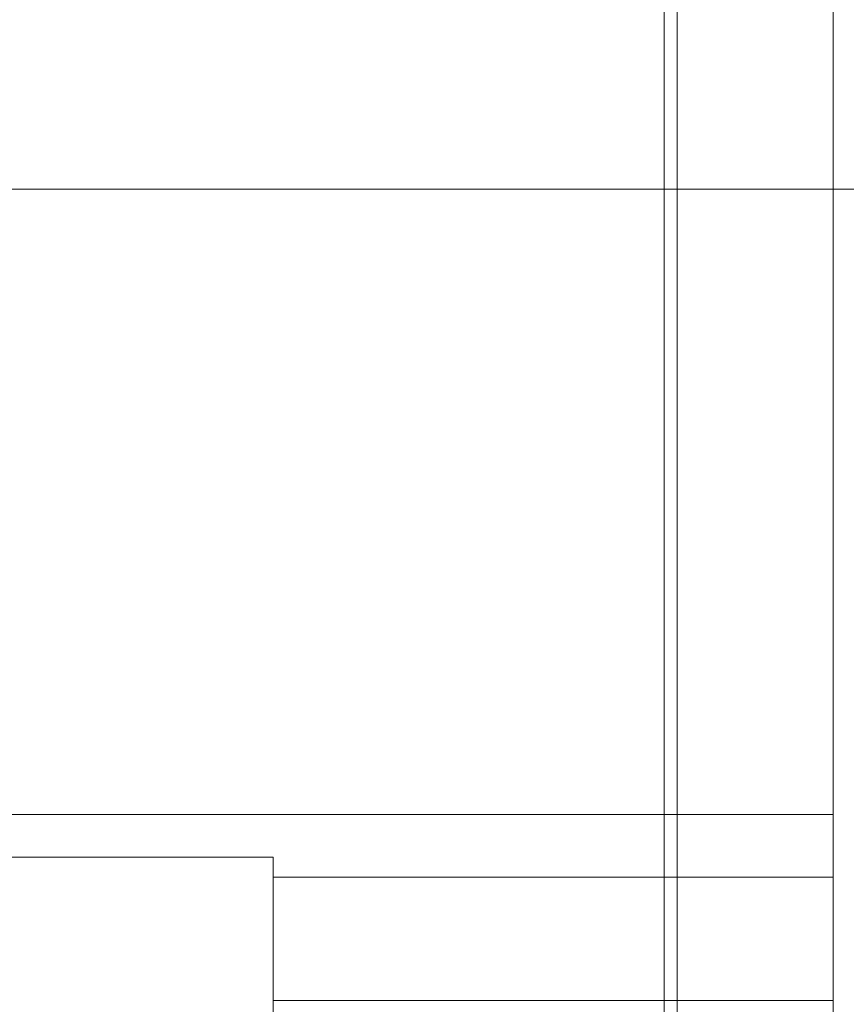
# Model space of a CAD drawing. Header units: inches. Extents: x -412 to -304, y -62 to 18.
# Tile 559 of 656: x -357.24 to -355.99, y -9.37 to -7.88. Entities that reach past the tile are written whole.
import ezdxf

# ---------------------------------------------------------------- set-up
doc = ezdxf.new("R2010")
doc.units = ezdxf.units.IN
doc.header["$LTSCALE"] = 32
doc.header["$MEASUREMENT"] = 0
for name, color, linetype, lineweight in [('Black', 7, 'Continuous', 18), ('DashLine', 7, 'Continuous', 13), ('Drawing', 7, 'Continuous', 18), ('None', 7, 'Continuous', 18), ('SolidLine', 7, 'Continuous', 15), ('TIMotion-Frame', 7, 'Continuous', 18), ('Wood_1-H', 7, 'Continuous', 13)]:
    doc.layers.add(name, color=color, linetype=linetype, lineweight=lineweight)

# ---------------------------------------------------------------- blocks, each defined once
blk = doc.blocks.new('Group-20')
at = {"layer": 'Black'}
for points in [[(-34.5479, 16.5361, 28.9791), (34.5479, 16.5361, 28.9791), (34.5479, -16.5361, 28.9791), (-34.5479, -16.5361, 28.9791)], [(-34.5479, 16.5361, 27.7008), (34.5479, 16.5361, 27.7008), (34.5479, -16.5361, 27.7008), (-34.5479, -16.5361, 27.7008)]]:
    blk.add_3dface(points, dxfattribs=at)
at = {"layer": 'Wood_1-H'}
for points in [[(-35.9649, 17.9531, 28.9988), (35.9649, 17.9531, 28.9988), (35.9649, -17.9531, 28.9988), (-35.9649, -17.9531, 28.9988)], [(-35.9649, 17.9531, 28.9791), (35.9649, 17.9531, 28.9791), (35.9649, -17.9531, 28.9791), (-35.9649, -17.9531, 28.9791)]]:
    blk.add_3dface(points, dxfattribs=at)
blk = doc.blocks.new('MpHtAdjTrough-1095 (3D)')
at = {"layer": 'Black'}
for points in [[(-17.3622, -4.0547, -1.5537), (17.3622, -4.0547, -1.5537), (17.3622, 2.5995, -3.9756), (-17.3622, 2.5995, -3.9756)], [(-17.3622, 2.5917, -4.0365), (17.3622, 2.5917, -4.0365), (17.3622, -4.0751, -1.6099), (-17.3622, -4.0751, -1.6099)]]:
    blk.add_3dface(points, dxfattribs=at)
at = {"layer": 'Black', "invisible_edges": 10}
blk.add_3dface([(-17.3622, -4.0547, -1.5537), (-17.3622, 2.5995, -3.9756), (-17.3622, 2.5917, -4.0365), (-17.3622, -4.0751, -1.6099)], dxfattribs=at)
blk = doc.blocks.new('TL9-Upper (3D)')
at = {"layer": 'TIMotion-Frame'}
for points, invisible_edges in [([(-2.0669, 5.8659, -1.8898), (-2.0669, 5.4373, -1.1017), (-2.0669, 5.4527, -1.1024)], 9), ([(-2.0669, 5.8659, -1.8898), (-2.0669, 5.422, -1.0997), (-2.0669, 5.4373, -1.1017)], 9), ([(-2.0669, 5.8659, -1.8898), (-2.0669, 5.3779, -1.0858), (-2.0669, 5.3922, -1.0917)], 9), ([(-2.0669, 5.8659, -1.8898), (-2.0669, 5.3511, -1.0703), (-2.0669, 5.3642, -1.0786)], 9), ([(-2.0669, 5.3922, -1.0917), (-2.0669, 5.4069, -1.0963), (-2.0669, 5.8659, -1.8898)], 10), ([(-2.0669, 5.8659, -1.8898), (-2.0669, -1.3386, -1.8898), (-2.0669, 5.3389, -1.0609), (-2.0669, 5.3511, -1.0703)], 10), ([(-2.0669, 5.3642, -1.0786), (-2.0669, 5.3779, -1.0858), (-2.0669, 5.8659, -1.8898)], 10), ([(-2.0669, 5.4069, -1.0963), (-2.0669, 5.422, -1.0997), (-2.0669, 5.8659, -1.8898)], 10), ([(-2.0669, -1.3386, -1.8916), (-2.0667, 5.8659, -1.8995), (-2.0666, 5.8658, -1.9013)], 9), ([(-2.0669, -1.3386, -1.8916), (-2.0669, 5.8659, -1.8916), (-2.0667, 5.8659, -1.8995)], 9), ([(-2.0669, 5.8659, -1.8898), (-2.0669, 5.8659, -1.8916), (-2.0669, -1.3386, -1.8916), (-2.0669, -1.3386, -1.8898)], 2), ([(-2.0666, 5.8658, -1.9013), (-2.0659, -1.3386, -1.912), (-2.0669, -1.3386, -1.8916)], 9), ([(-2.0659, -1.3386, -1.912), (-2.0666, 5.8658, -1.9013), (-2.0662, 5.8654, -1.9083)], 9), ([(-2.0662, 5.8654, -1.9083), (-2.0658, 5.865, -1.912), (-2.0659, -1.3386, -1.912)], 10), ([(-2.0659, -1.3386, -1.912), (-2.0658, 5.865, -1.912), (-2.0648, 5.864, -1.9212)], 9), ([(-2.0648, 5.864, -1.9212), (-2.0631, -1.3386, -1.9322), (-2.0659, -1.3386, -1.912)], 9), ([(-2.0631, -1.3386, -1.9322), (-2.0648, 5.864, -1.9212), (-2.0647, 5.8638, -1.9224)], 9), ([(-2.0647, 5.8638, -1.9224), (-2.063, 5.8622, -1.9322), (-2.0631, -1.3386, -1.9322)], 10), ([(-2.0631, -1.3386, -1.9322), (-2.063, 5.8622, -1.9322), (-2.0622, 5.8614, -1.9367)], 9), ([(-2.0631, -1.3386, -1.9322), (-2.0622, 5.8614, -1.9367), (-2.0612, 5.8604, -1.9409)], 9), ([(-2.0612, 5.8604, -1.9409), (-2.0586, -1.3386, -1.9521), (-2.0631, -1.3386, -1.9322)], 9), ([(-2.0586, -1.3386, -1.9521), (-2.0612, 5.8604, -1.9409), (-2.0587, 5.8579, -1.9513)], 9), ([(-2.0587, 5.8579, -1.9513), (-2.0585, 5.8577, -1.9521), (-2.0586, -1.3386, -1.9521)], 10), ([(-2.0586, -1.3386, -1.9521), (-2.0585, 5.8577, -1.9521), (-2.056, 5.8552, -1.9602)], 9), ([(-2.056, 5.8552, -1.9602), (-2.0523, -1.3386, -1.9715), (-2.0586, -1.3386, -1.9521)], 9), ([(-2.0523, -1.3386, -1.9715), (-2.056, 5.8552, -1.9602), (-2.0542, 5.8534, -1.9662)], 9), ([(-2.0542, 5.8534, -1.9662), (-2.0522, 5.8514, -1.9715), (-2.0523, -1.3386, -1.9715)], 10), ([(-2.0523, -1.3386, -1.9715), (-2.0522, 5.8514, -1.9715), (-2.0493, 5.8485, -1.979)], 9), ([(-2.0493, 5.8485, -1.979), (-2.0444, -1.3386, -1.9903), (-2.0523, -1.3386, -1.9715)], 9), ([(-2.0444, -1.3386, -1.9903), (-2.0493, 5.8485, -1.979), (-2.0485, 5.8477, -1.9812)], 9), ([(-2.0485, 5.8477, -1.9812), (-2.0443, 5.8435, -1.9903), (-2.0444, -1.3386, -1.9903)], 10), ([(-2.0444, -1.3386, -1.9903), (-2.0443, 5.8435, -1.9903), (-2.0421, 5.8413, -1.9952)], 9), ([(-2.0444, -1.3386, -1.9903), (-2.0421, 5.8413, -1.9952), (-2.041, 5.8402, -1.9972)], 9), ([(-2.041, 5.8402, -1.9972), (-2.035, -1.3386, -2.0084), (-2.0444, -1.3386, -1.9903)], 9), ([(-2.041, 5.8402, -1.9972), (-2.035, 5.8341, -2.0084), (-2.035, -1.3386, -2.0084)], 10), ([(-2.035, -1.3386, -2.0084), (-2.035, 5.8341, -2.0084), (-2.0347, 5.8339, -2.0088)], 9), ([(-2.035, -1.3386, -2.0084), (-2.0347, 5.8339, -2.0088), (-2.0311, 5.8303, -2.0145)], 9), ([(-1.2206, 5.4682, -1.1017), (-1.2206, 5.4527, -1.1024), (-1.2206, 5.222, -1.122), (-1.2206, 5.8366, -1.122)], 10), ([(-2.0311, 5.8303, -2.0145), (-2.024, -1.3386, -2.0256), (-2.035, -1.3386, -2.0084)], 9), ([(-2.024, -1.3386, -2.0256), (-2.0311, 5.8303, -2.0145), (-2.0248, 5.8239, -2.0244)], 9), ([(-2.0248, 5.8239, -2.0244), (-2.0239, 5.8231, -2.0256), (-2.024, -1.3386, -2.0256)], 10), ([(-2.024, -1.3386, -2.0256), (-2.0239, 5.8231, -2.0256), (-2.0198, 5.819, -2.031)], 9), ([(-2.0198, 5.819, -2.031), (-2.0115, -1.3386, -2.0418), (-2.024, -1.3386, -2.0256)], 9), ([(-2.0115, -1.3386, -2.0418), (-2.0198, 5.819, -2.031), (-2.0129, 5.8121, -2.0401)], 9), ([(-2.0129, 5.8121, -2.0401), (-2.0114, 5.8106, -2.0417), (-2.0115, -1.3386, -2.0418)], 10), ([(-2.0115, -1.3386, -2.0418), (-2.0114, 5.8106, -2.0417), (-2.0072, 5.8064, -2.0464)], 9), ([(-2.0072, 5.8064, -2.0464), (-1.9977, -1.3386, -2.0568), (-2.0115, -1.3386, -2.0418)], 9), ([(-1.9977, -1.3386, -2.0568), (-2.0072, 5.8064, -2.0464), (-1.999, 5.7982, -2.0555)], 9), ([(-1.999, 5.7982, -2.0555), (-1.9977, 5.7968, -2.0567), (-1.9977, -1.3386, -2.0568)], 10), ([(-1.9977, -1.3386, -2.0568), (-1.9977, 5.7968, -2.0567), (-1.9933, 5.7925, -2.0608)], 9), ([(-1.9933, 5.7925, -2.0608), (-1.9827, -1.3386, -2.0706), (-1.9977, -1.3386, -2.0568)], 9), ([(-1.9827, -1.3386, -2.0706), (-1.9933, 5.7925, -2.0608), (-1.9844, 5.7836, -2.0691)], 9), ([(-1.9844, 5.7836, -2.0691), (-1.9827, 5.7818, -2.0705), (-1.9827, -1.3386, -2.0706)], 10), ([(-1.9827, -1.3386, -2.0706), (-1.9827, 5.7818, -2.0705), (-1.9783, 5.7775, -2.0739)], 9), ([(-1.9783, 5.7775, -2.0739), (-1.9665, -1.3386, -2.083), (-1.9827, -1.3386, -2.0706)], 9), ([(-1.9665, -1.3386, -2.083), (-1.9783, 5.7775, -2.0739), (-1.9684, 5.7675, -2.0817)], 9), ([(-1.9684, 5.7675, -2.0817), (-1.9665, 5.7656, -2.0829), (-1.9665, -1.3386, -2.083)], 10), ([(-1.9665, -1.3386, -2.083), (-1.9665, 5.7656, -2.0829), (-1.9622, 5.7613, -2.0857)], 9), ([(-1.9622, 5.7613, -2.0857), (-1.9494, -1.3386, -2.094), (-1.9665, -1.3386, -2.083)], 9), ([(-1.9622, 5.7613, -2.0857), (-1.9493, 5.7485, -2.094), (-1.9494, -1.3386, -2.094)], 10), ([(-1.9494, -1.3386, -2.094), (-1.9493, 5.7485, -2.094), (-1.9487, 5.7478, -2.0944)], 9), ([(-1.9494, -1.3386, -2.094), (-1.9487, 5.7478, -2.0944), (-1.9452, 5.7443, -2.0962)], 9), ([(-1.9452, 5.7443, -2.0962), (-1.9313, -1.3386, -2.1035), (-1.9494, -1.3386, -2.094)], 9), ([(-1.9452, 5.7443, -2.0962), (-1.9312, 5.7304, -2.1034), (-1.9313, -1.3386, -2.1035)], 10), ([(-1.9313, -1.3386, -2.1035), (-1.9312, 5.7304, -2.1034), (-1.9277, 5.7269, -2.1051)], 9), ([(-1.9313, -1.3386, -2.1035), (-1.9277, 5.7269, -2.1051), (-1.9274, 5.7265, -2.1053)], 9), ([(-1.9274, 5.7265, -2.1053), (-1.9125, -1.3386, -2.1114), (-1.9313, -1.3386, -2.1035)], 9), ([(-1.9274, 5.7265, -2.1053), (-1.9124, 5.7115, -2.1111), (-1.9125, -1.3386, -2.1114)], 10), ([(-1.9125, -1.3386, -2.1114), (-1.9124, 5.7115, -2.1111), (-1.9088, 5.7079, -2.1125)], 9), ([(-1.9088, 5.7079, -2.1125), (-1.893, -1.3386, -2.1176), (-1.9125, -1.3386, -2.1114)], 9), ([(-1.893, -1.3386, -2.1176), (-1.9088, 5.7079, -2.1125), (-1.9054, 5.7046, -2.1139)], 9), ([(-1.9054, 5.7046, -2.1139), (-1.8929, 5.6921, -2.1173), (-1.893, -1.3386, -2.1176)], 10), ([(-1.893, -1.3386, -2.1176), (-1.8929, 5.6921, -2.1173), (-1.8896, 5.6888, -2.1182)], 9), ([(-1.8896, 5.6888, -2.1182), (-1.8731, -1.3386, -2.1221), (-1.893, -1.3386, -2.1176)], 9), ([(-1.8731, -1.3386, -2.1221), (-1.8896, 5.6888, -2.1182), (-1.8804, 5.6796, -2.1207)], 9), ([(-1.8804, 5.6796, -2.1207), (-1.873, 5.6723, -2.1219), (-1.8731, -1.3386, -2.1221)], 10), ([(-1.8731, -1.3386, -2.1221), (-1.873, 5.6723, -2.1219), (-1.8701, 5.6693, -2.1224)], 9), ([(-1.8701, 5.6693, -2.1224), (-1.8529, -1.3386, -2.1249), (-1.8731, -1.3386, -2.1221)], 9), ([(-1.8529, -1.3386, -2.1249), (-1.8701, 5.6693, -2.1224), (-1.8575, 5.6568, -2.1244)], 9), ([(-1.8575, 5.6568, -2.1244), (-1.8529, 5.6521, -2.1247), (-1.8529, -1.3386, -2.1249)], 10), ([(-1.8529, -1.3386, -2.1249), (-1.8529, 5.6521, -2.1247), (-1.8503, 5.6495, -2.1249)], 9), ([(-1.8503, 5.6495, -2.1249), (-1.8326, -1.3386, -2.126), (-1.8529, -1.3386, -2.1249)], 9), ([(-1.8503, 5.6495, -2.1249), (-1.8326, 5.6317, -2.1259), (-1.8326, -1.3386, -2.126)], 10), ([(-1.8326, -1.3386, -2.126), (-1.8326, 5.6317, -2.1259), (-1.8307, 5.6299, -2.126)], 9), ([(-1.8307, 5.6299, -2.126), (-1.8307, -1.3386, -2.126), (-1.8326, -1.3386, -2.126)], 8), ([(-1.8111, 5.4921, -2.126), (-1.8111, -1.3386, -2.126), (-1.8307, -1.3386, -2.126), (-1.8307, 5.6299, -2.126)], 8), ([(-2.0669, 5.4382, -0.5909), (-1.2206, 5.4382, -0.5909), (-1.2206, 5.4665, -0.5908), (-2.0669, 5.4665, -0.5908)], 4), ([(-2.0669, 5.4382, -0.5909), (-2.0669, 5.4665, -0.5908), (-2.0669, 5.4527, -0.748), (-2.0669, 5.4373, -0.7487)], 10), ([(-1.2206, 5.4665, -0.5908), (-1.2206, 5.4382, -0.5909), (-1.2206, 5.4373, -0.7487), (-1.2206, 5.4527, -0.748)], 10), ([(-2.0669, 5.4527, -0.748), (-1.2206, 5.4527, -0.748), (-1.2206, 5.4373, -0.7487), (-2.0669, 5.4373, -0.7487)], 5), ([(-2.0669, 5.4373, -1.1017), (-1.2206, 5.4373, -1.1017), (-1.2206, 5.4527, -1.1024), (-2.0669, 5.4527, -1.1024)], 5), ([(-1.2206, 5.222, -1.122), (-1.2206, 5.4527, -1.1024), (-1.2206, 5.4373, -1.1017)], 9), ([(-2.0669, 5.252, -0.3425), (-2.0669, 5.4382, -0.5909), (-2.0669, 5.3389, -0.7895), (-2.0669, 5.3275, -0.7999)], 10), ([(-2.0669, 5.4382, -0.5909), (-2.0669, 5.4069, -0.7541), (-2.0669, 5.3922, -0.7587)], 9), ([(-2.0669, 5.4382, -0.5909), (-2.0669, 5.3779, -0.7646), (-2.0669, 5.3642, -0.7718)], 9), ([(-2.0669, 5.4382, -0.5909), (-2.0669, 5.422, -0.7507), (-2.0669, 5.4069, -0.7541)], 9), ([(-2.0669, 5.3642, -0.7718), (-2.0669, 5.3511, -0.7801), (-2.0669, 5.4382, -0.5909)], 10), ([(-2.0669, 5.4373, -0.7487), (-2.0669, 5.422, -0.7507), (-2.0669, 5.4382, -0.5909)], 10), ([(-2.0669, 5.3922, -0.7587), (-2.0669, 5.3779, -0.7646), (-2.0669, 5.4382, -0.5909)], 10), ([(-2.0669, 5.3511, -0.7801), (-2.0669, 5.3389, -0.7895), (-2.0669, 5.4382, -0.5909)], 10), ([(-2.0669, 5.4373, -0.7487), (-1.2206, 5.4373, -0.7487), (-1.2206, 5.422, -0.7507), (-2.0669, 5.422, -0.7507)], 5), ([(-2.0669, 5.422, -1.0997), (-1.2206, 5.422, -1.0997), (-1.2206, 5.4373, -1.1017), (-2.0669, 5.4373, -1.1017)], 5), ([(-1.2206, 5.4382, -0.5909), (-1.2206, 5.4069, -0.7541), (-1.2206, 5.422, -0.7507)], 9), ([(-1.2206, 5.4382, -0.5909), (-1.2206, 5.3642, -0.7718), (-1.2206, 5.3779, -0.7646)], 9), ([(-1.2206, 5.4382, -0.5909), (-1.2206, 5.3389, -0.7895), (-1.2206, 5.3511, -0.7801)], 9), ([(-1.2206, 5.4382, -0.5909), (-1.2206, 5.3922, -0.7587), (-1.2206, 5.4069, -0.7541)], 9), ([(-1.2206, 5.3511, -0.7801), (-1.2206, 5.3642, -0.7718), (-1.2206, 5.4382, -0.5909)], 10), ([(-1.2206, 5.3275, -0.7999), (-1.2206, 5.3389, -0.7895), (-1.2206, 5.4382, -0.5909), (-1.2206, 5.252, -0.3425)], 10), ([(-1.2206, 5.3779, -0.7646), (-1.2206, 5.3922, -0.7587), (-1.2206, 5.4382, -0.5909)], 10), ([(-1.2206, 5.422, -0.7507), (-1.2206, 5.4373, -0.7487), (-1.2206, 5.4382, -0.5909)], 10), ([(-1.2206, 5.222, -1.122), (-1.2206, 5.4373, -1.1017), (-1.2206, 5.422, -1.0997)], 9), ([(-2.0669, 5.422, -0.7507), (-1.2206, 5.422, -0.7507), (-1.2206, 5.4069, -0.7541), (-2.0669, 5.4069, -0.7541)], 5), ([(-2.0669, 5.4069, -1.0963), (-1.2206, 5.4069, -1.0963), (-1.2206, 5.422, -1.0997), (-2.0669, 5.422, -1.0997)], 5), ([(-1.2206, 5.422, -1.0997), (-1.2206, 5.4069, -1.0963), (-1.2206, 5.222, -1.122)], 10), ([(-2.0669, 5.4069, -0.7541), (-1.2206, 5.4069, -0.7541), (-1.2206, 5.3922, -0.7587), (-2.0669, 5.3922, -0.7587)], 5), ([(-2.0669, 5.3922, -1.0917), (-1.2206, 5.3922, -1.0917), (-1.2206, 5.4069, -1.0963), (-2.0669, 5.4069, -1.0963)], 5), ([(-1.2206, 5.222, -1.122), (-1.2206, 5.4069, -1.0963), (-1.2206, 5.3922, -1.0917)], 9), ([(-2.0669, 5.3922, -0.7587), (-1.2206, 5.3922, -0.7587), (-1.2206, 5.3779, -0.7646), (-2.0669, 5.3779, -0.7646)], 5), ([(-2.0669, 5.3779, -1.0858), (-1.2206, 5.3779, -1.0858), (-1.2206, 5.3922, -1.0917), (-2.0669, 5.3922, -1.0917)], 5), ([(-1.2206, 5.3922, -1.0917), (-1.2206, 5.3779, -1.0858), (-1.2206, 5.222, -1.122)], 10), ([(-2.0669, 5.3779, -0.7646), (-1.2206, 5.3779, -0.7646), (-1.2206, 5.3642, -0.7718), (-2.0669, 5.3642, -0.7718)], 5), ([(-2.0669, 5.3642, -1.0786), (-1.2206, 5.3642, -1.0786), (-1.2206, 5.3779, -1.0858), (-2.0669, 5.3779, -1.0858)], 5), ([(-1.2206, 5.222, -1.122), (-1.2206, 5.3779, -1.0858), (-1.2206, 5.3642, -1.0786)], 9), ([(-2.0669, 5.3642, -0.7718), (-1.2206, 5.3642, -0.7718), (-1.2206, 5.3511, -0.7801), (-2.0669, 5.3511, -0.7801)], 5), ([(-2.0669, 5.3511, -1.0703), (-1.2206, 5.3511, -1.0703), (-1.2206, 5.3642, -1.0786), (-2.0669, 5.3642, -1.0786)], 5), ([(-1.2206, 5.3642, -1.0786), (-1.2206, 5.3511, -1.0703), (-1.2206, 5.222, -1.122)], 10), ([(-2.0669, 5.3511, -0.7801), (-1.2206, 5.3511, -0.7801), (-1.2206, 5.3389, -0.7895), (-2.0669, 5.3389, -0.7895)], 5), ([(-2.0669, 5.3389, -1.0609), (-1.2206, 5.3389, -1.0609), (-1.2206, 5.3511, -1.0703), (-2.0669, 5.3511, -1.0703)], 5), ([(-1.2206, 5.3511, -1.0703), (-1.2206, 5.3389, -1.0609), (-1.2206, 5.222, -1.122)], 10), ([(-2.0669, 5.3389, -0.7895), (-1.2206, 5.3389, -0.7895), (-1.2206, 5.3275, -0.7999), (-2.0669, 5.3275, -0.7999)], 5), ([(-2.0669, 5.3275, -1.0505), (-1.2206, 5.3275, -1.0505), (-1.2206, 5.3389, -1.0609), (-2.0669, 5.3389, -1.0609)], 5), ([(-2.0669, 5.3275, -1.0505), (-2.0669, 5.3389, -1.0609), (-2.0669, -1.3386, -1.8898)], 10), ([(-2.0669, 5.3275, -0.7999), (-1.2206, 5.3275, -0.7999), (-1.2206, 5.317, -0.8113), (-2.0669, 5.317, -0.8113)], 5), ([(-2.0669, 5.317, -1.0391), (-1.2206, 5.317, -1.0391), (-1.2206, 5.3275, -1.0505), (-2.0669, 5.3275, -1.0505)], 5), ([(-2.0669, 0.1962, -0.9098), (-2.0669, 5.252, -0.3425), (-2.0669, 5.3275, -0.7999), (-2.0669, 5.317, -0.8113)], 11), ([(-2.0669, 5.317, -1.0391), (-2.0669, 5.3275, -1.0505), (-2.0669, -1.3386, -1.8898)], 10), ([(-1.2206, 5.222, -1.122), (-1.2206, 5.3389, -1.0609), (-1.2206, 5.3275, -1.0505)], 9), ([(-1.2206, 5.3275, -0.7999), (-1.2206, 5.2456, -0.3348), (-1.2206, 5.2387, -0.3277), (-1.2206, 5.2312, -0.3212)], 9), ([(-1.2206, 5.3275, -0.7999), (-1.2206, 5.252, -0.3425), (-1.2206, 5.2456, -0.3348)], 9), ([(-1.2206, 5.2312, -0.3212), (-1.2206, 5.2231, -0.3153), (-1.2206, 5.3275, -0.7999)], 10), ([(-1.2206, 5.222, -0.3145), (-1.2206, 5.317, -0.8113), (-1.2206, 5.3275, -0.7999)], 9), ([(-1.2206, 5.3275, -1.0505), (-1.2206, 5.317, -1.0391), (-1.2206, 5.222, -1.122)], 10), ([(-1.2206, 5.2231, -0.3153), (-1.2206, 5.222, -0.3145), (-1.2206, 5.3275, -0.7999)], 10), ([(-2.0669, 5.317, -0.8113), (-1.2206, 5.317, -0.8113), (-1.2206, 5.3076, -0.8236), (-2.0669, 5.3076, -0.8236)], 5), ([(-2.0669, 5.3076, -1.0268), (-1.2206, 5.3076, -1.0268), (-1.2206, 5.317, -1.0391), (-2.0669, 5.317, -1.0391)], 5), ([(-2.0669, -1.3386, -1.8898), (-2.0669, 5.3076, -1.0268), (-2.0669, 5.317, -1.0391)], 9), ([(-2.0669, 5.317, -0.8113), (-2.0669, 5.3076, -0.8236), (-2.0669, 0.1962, -0.9098)], 10), ([(-1.2206, 5.222, -1.122), (-1.2206, 5.317, -1.0391), (-1.2206, 5.3076, -1.0268)], 9), ([(-1.2206, 5.3076, -0.8236), (-1.2206, 5.317, -0.8113), (-1.2206, 5.222, -0.3145)], 10), ([(-2.0669, 5.3076, -0.8236), (-1.2206, 5.3076, -0.8236), (-1.2206, 5.2993, -0.8366), (-2.0669, 5.2993, -0.8366)], 5), ([(-2.0669, 5.2993, -1.0138), (-1.2206, 5.2993, -1.0138), (-1.2206, 5.3076, -1.0268), (-2.0669, 5.3076, -1.0268)], 5), ([(-2.0669, -1.3386, -1.8898), (-2.0669, 5.2993, -1.0138), (-2.0669, 5.3076, -1.0268)], 9), ([(-2.0669, 5.3076, -0.8236), (-2.0669, 5.2993, -0.8366), (-2.0669, 0.1962, -0.9098)], 10), ([(-2.0669, 5.2993, -0.8366), (-1.2206, 5.2993, -0.8366), (-1.2206, 5.2922, -0.8503), (-2.0669, 5.2922, -0.8503)], 5), ([(-2.0669, 5.2922, -1.0001), (-1.2206, 5.2922, -1.0001), (-1.2206, 5.2993, -1.0138), (-2.0669, 5.2993, -1.0138)], 5), ([(-2.0669, 5.2993, -1.0138), (-2.0669, 0.0803, -1.0917), (-2.0669, 0.0946, -1.0858)], 9), ([(-2.0669, 5.2993, -1.0138), (-2.0669, 0.1213, -1.0703), (-2.0669, 0.1336, -1.0609)], 9), ([(-2.0669, 0.0946, -1.0858), (-2.0669, 0.1083, -1.0786), (-2.0669, 5.2993, -1.0138)], 10), ([(-2.0669, 0.1083, -1.0786), (-2.0669, 0.1213, -1.0703), (-2.0669, 5.2993, -1.0138)], 10), ([(-2.0669, 5.2993, -1.0138), (-2.0669, 0.1554, -1.0391), (-2.0669, 0.1648, -1.0268)], 9), ([(-2.0669, 0.1336, -1.0609), (-2.0669, 0.145, -1.0505), (-2.0669, 5.2993, -1.0138)], 10), ([(-2.0669, 0.145, -1.0505), (-2.0669, 0.1554, -1.0391), (-2.0669, 5.2993, -1.0138)], 10), ([(-2.0669, 5.2993, -1.0138), (-2.0669, -1.3386, -1.8898), (-2.0669, 0.0656, -1.0963), (-2.0669, 0.0803, -1.0917)], 11), ([(-2.0669, 0.1648, -1.0268), (-2.0669, 0.1731, -1.0138), (-2.0669, 5.2993, -1.0138)], 10), ([(-2.0669, 5.2922, -1.0001), (-2.0669, 5.2993, -1.0138), (-2.0669, 0.1962, -0.9406)], 10), ([(-2.0669, 0.1962, -0.9098), (-2.0669, 5.2993, -0.8366), (-2.0669, 5.2922, -0.8503)], 9), ([(-2.0669, 5.2993, -1.0138), (-2.0669, 0.1908, -0.9711), (-2.0669, 0.1942, -0.956)], 9), ([(-2.0669, 5.2993, -1.0138), (-2.0669, 0.1803, -1.0001), (-2.0669, 0.1862, -0.9858)], 9), ([(-2.0669, 0.1862, -0.9858), (-2.0669, 0.1908, -0.9711), (-2.0669, 5.2993, -1.0138)], 10), ([(-2.0669, 0.1731, -1.0138), (-2.0669, 0.1803, -1.0001), (-2.0669, 5.2993, -1.0138)], 10), ([(-2.0669, 0.1942, -0.956), (-2.0669, 0.1962, -0.9406), (-2.0669, 5.2993, -1.0138)], 10), ([(-1.2206, 5.222, -0.3145), (-1.2206, 5.2993, -0.8366), (-1.2206, 5.3076, -0.8236)], 9), ([(-1.2206, 5.3076, -1.0268), (-1.2206, 5.2993, -1.0138), (-1.2206, 5.222, -1.122)], 10), ([(-1.2206, 5.222, -1.122), (-1.2206, 5.2993, -1.0138), (-1.2206, 5.2922, -1.0001)], 9), ([(-1.2206, 5.2922, -0.8503), (-1.2206, 5.2993, -0.8366), (-1.2206, 5.222, -0.3145)], 10), ([(-2.0669, 5.2922, -0.8503), (-1.2206, 5.2922, -0.8503), (-1.2206, 5.2863, -0.8646), (-2.0669, 5.2863, -0.8646)], 5), ([(-2.0669, 5.2863, -0.9858), (-1.2206, 5.2863, -0.9858), (-1.2206, 5.2922, -1.0001), (-2.0669, 5.2922, -1.0001)], 5), ([(-2.0669, 5.2863, -0.9858), (-2.0669, 5.2922, -1.0001), (-2.0669, 0.1962, -0.9406)], 10), ([(-2.0669, 5.2922, -0.8503), (-2.0669, 5.2863, -0.8646), (-2.0669, 0.1962, -0.9098)], 10), ([(-2.0669, 5.2863, -0.8646), (-1.2206, 5.2863, -0.8646), (-1.2206, 5.2816, -0.8793), (-2.0669, 5.2816, -0.8793)], 5), ([(-2.0669, 5.2816, -0.9711), (-1.2206, 5.2816, -0.9711), (-1.2206, 5.2863, -0.9858), (-2.0669, 5.2863, -0.9858)], 5), ([(-2.0669, 0.1962, -0.9406), (-2.0669, 5.2816, -0.9711), (-2.0669, 5.2863, -0.9858)], 9), ([(-2.0669, 5.2863, -0.8646), (-2.0669, 5.2816, -0.8793), (-2.0669, 0.1962, -0.9098)], 10), ([(-2.0669, 5.2816, -0.8793), (-1.2206, 5.2816, -0.8793), (-1.2206, 5.2783, -0.8944), (-2.0669, 5.2783, -0.8944)], 5), ([(-2.0669, 5.2783, -0.956), (-1.2206, 5.2783, -0.956), (-1.2206, 5.2816, -0.9711), (-2.0669, 5.2816, -0.9711)], 5), ([(-2.0669, 0.1969, -0.9252), (-2.0669, 0.1962, -0.9098), (-2.0669, 5.2816, -0.8793), (-2.0669, 5.2783, -0.8944)], 10), ([(-2.0669, 5.2783, -0.956), (-2.0669, 5.2816, -0.9711), (-2.0669, 0.1962, -0.9406)], 10), ([(-1.2206, 5.222, -0.3145), (-1.2206, 5.2863, -0.8646), (-1.2206, 5.2922, -0.8503)], 9), ([(-1.2206, 5.2922, -1.0001), (-1.2206, 5.2863, -0.9858), (-1.2206, 5.222, -1.122)], 10), ([(-1.2206, 5.222, -0.3145), (-1.2206, 5.2816, -0.8793), (-1.2206, 5.2863, -0.8646)], 9), ([(-1.2206, 5.222, -1.122), (-1.2206, 5.2863, -0.9858), (-1.2206, 5.2816, -0.9711)], 9), ([(-1.2206, 5.222, -1.122), (-1.2206, 5.2816, -0.9711), (-1.2206, 5.2783, -0.956)], 9), ([(-1.2206, 5.2783, -0.8944), (-1.2206, 5.2816, -0.8793), (-1.2206, 5.222, -0.3145)], 10), ([(-2.0669, 5.2783, -0.8944), (-1.2206, 5.2783, -0.8944), (-1.2206, 5.2763, -0.9098), (-2.0669, 5.2763, -0.9098)], 5), ([(-2.0669, 5.2763, -0.9406), (-1.2206, 5.2763, -0.9406), (-1.2206, 5.2783, -0.956), (-2.0669, 5.2783, -0.956)], 5), ([(-2.0669, 0.1969, -0.9252), (-2.0669, 5.2783, -0.8944), (-2.0669, 5.2763, -0.9098)], 9), ([(-2.0669, 5.2763, -0.9406), (-2.0669, 5.2783, -0.956), (-2.0669, 0.1962, -0.9406)], 10), ([(-2.0669, 5.2763, -0.9098), (-1.2206, 5.2763, -0.9098), (-1.2206, 5.2756, -0.9252), (-2.0669, 5.2756, -0.9252)], 5), ([(-2.0669, 5.2756, -0.9252), (-1.2206, 5.2756, -0.9252), (-1.2206, 5.2763, -0.9406), (-2.0669, 5.2763, -0.9406)], 5), ([(-2.0669, 0.1962, -0.9406), (-2.0669, 0.1969, -0.9252), (-2.0669, 5.2756, -0.9252), (-2.0669, 5.2763, -0.9406)], 10), ([(-2.0669, 5.2763, -0.9098), (-2.0669, 5.2756, -0.9252), (-2.0669, 0.1969, -0.9252)], 10), ([(-1.2206, 5.222, -0.3145), (-1.2206, 5.2763, -0.9098), (-1.2206, 5.2783, -0.8944)], 9), ([(-1.2206, 5.2783, -0.956), (-1.2206, 5.2763, -0.9406), (-1.2206, 5.222, -1.122)], 10), ([(-1.2206, 5.222, -0.3145), (-1.2206, 5.222, -1.122), (-1.2206, 5.2756, -0.9252), (-1.2206, 5.2763, -0.9098)], 10), ([(-1.2206, 5.2763, -0.9406), (-1.2206, 5.2756, -0.9252), (-1.2206, 5.222, -1.122)], 10), ([(-1.2206, 5.252, -0.3425), (-2.0669, 5.252, -0.3425), (-2.0669, 5.2456, -0.3348), (-1.2206, 5.2456, -0.3348)], 4), ([(-2.0669, 5.252, -0.3425), (-2.0669, 0.1962, -0.9098), (-2.0669, 0.1942, -0.8944), (-2.0669, 5.1575, -0.2953)], 13), ([(-2.0669, 5.1575, -0.2953), (-2.0669, 5.1674, -0.2957), (-2.0669, 5.252, -0.3425)], 10), ([(-2.0669, 5.2387, -0.3277), (-2.0669, 5.2456, -0.3348), (-2.0669, 5.252, -0.3425), (-2.0669, 5.1674, -0.2957)], 12), ([(-1.2206, 5.2456, -0.3348), (-2.0669, 5.2456, -0.3348), (-2.0669, 5.2387, -0.3277), (-1.2206, 5.2387, -0.3277)], 5), ([(-1.2206, 5.2387, -0.3277), (-2.0669, 5.2387, -0.3277), (-2.0669, 5.2312, -0.3212), (-1.2206, 5.2312, -0.3212)], 5), ([(-2.0669, 5.2231, -0.3153), (-2.0669, 5.2312, -0.3212), (-2.0669, 5.2387, -0.3277), (-2.0669, 5.1674, -0.2957)], 12), ([(-1.2206, 5.2312, -0.3212), (-2.0669, 5.2312, -0.3212), (-2.0669, 5.2231, -0.3153), (-1.2206, 5.2231, -0.3153)], 5), ([(-2.0669, 5.2231, -0.3153), (-2.0669, 5.2147, -0.3102), (-1.2206, 5.222, -0.3145)], 10), ([(-1.2206, 5.222, -0.3145), (-1.2206, 5.2231, -0.3153), (-2.0669, 5.2231, -0.3153)], 10), ([(-2.0669, 5.2231, -0.3153), (-2.0669, 5.1674, -0.2957), (-2.0669, 5.1773, -0.297), (-2.0669, 5.187, -0.2991)], 9), ([(-2.0669, 5.2147, -0.3102), (-2.0669, 5.2231, -0.3153), (-2.0669, 5.187, -0.2991)], 10), ([(-0.4332, 5.222, -0.3145), (-1.2206, 5.222, -0.3145), (-2.0669, 5.2147, -0.3102), (2.0669, 5.2147, -0.3102)], 14), ([(-0.4332, 5.222, -1.122), (-1.2206, 5.222, -1.122), (-0.8478, 5.222, -0.9518), (-0.8269, 5.222, -0.9528)], 10), ([(-1.2206, 5.222, -1.122), (-0.889, 5.222, -0.9446), (-0.8686, 5.222, -0.9491)], 9), ([(-1.2206, 5.222, -1.122), (-0.947, 5.222, -0.9206), (-0.9284, 5.222, -0.9303)], 9), ([(-0.8686, 5.222, -0.9491), (-0.8478, 5.222, -0.9518), (-1.2206, 5.222, -1.122)], 10), ([(-0.9284, 5.222, -0.9303), (-0.909, 5.222, -0.9383), (-1.2206, 5.222, -1.122)], 10), ([(-0.909, 5.222, -0.9383), (-0.889, 5.222, -0.9446), (-1.2206, 5.222, -1.122)], 10), ([(-1.2206, 5.222, -1.122), (-0.9812, 5.222, -0.8966), (-0.9646, 5.222, -0.9093)], 9), ([(-1.2206, 5.222, -1.122), (-1.0108, 5.222, -0.867), (-0.9967, 5.222, -0.8824)], 9), ([(-1.2206, 5.222, -1.122), (-1.0588, 5.222, -0.7748), (-1.0525, 5.222, -0.7947)], 9), ([(-1.2206, 5.222, -1.122), (-1.2206, 5.222, -0.3145), (-1.067, 5.222, -0.7126), (-1.0661, 5.222, -0.7335)], 10), ([(-1.2206, 5.222, -0.3145), (-0.8686, 5.222, -0.4761), (-0.889, 5.222, -0.4806)], 9), ([(-0.9967, 5.222, -0.8824), (-0.9812, 5.222, -0.8966), (-1.2206, 5.222, -1.122)], 10), ([(-1.2206, 5.222, -1.122), (-1.0349, 5.222, -0.8327), (-1.0236, 5.222, -0.8503)], 9), ([(-1.0525, 5.222, -0.7947), (-1.0445, 5.222, -0.8141), (-1.2206, 5.222, -1.122)], 10), ([(-1.0661, 5.222, -0.7335), (-1.0634, 5.222, -0.7543), (-1.2206, 5.222, -1.122)], 10), ([(-1.2206, 5.222, -0.3145), (-1.0634, 5.222, -0.6709), (-1.0661, 5.222, -0.6917)], 9), ([(-1.2206, 5.222, -0.3145), (-0.8478, 5.222, -0.4734), (-0.8686, 5.222, -0.4761)], 9), ([(-1.0236, 5.222, -0.8503), (-1.0108, 5.222, -0.867), (-1.2206, 5.222, -1.122)], 10), ([(-1.0634, 5.222, -0.7543), (-1.0588, 5.222, -0.7748), (-1.2206, 5.222, -1.122)], 10), ([(-1.2206, 5.222, -0.3145), (-1.0588, 5.222, -0.6504), (-1.0634, 5.222, -0.6709)], 9), ([(-1.2206, 5.222, -0.3145), (-1.0349, 5.222, -0.5925), (-1.0445, 5.222, -0.6111)], 9), ([(-1.2206, 5.222, -0.3145), (-0.9812, 5.222, -0.5286), (-0.9967, 5.222, -0.5428)], 9), ([(-1.2206, 5.222, -0.3145), (-0.947, 5.222, -0.5046), (-0.9646, 5.222, -0.5159)], 9), ([(-1.2206, 5.222, -0.3145), (-0.909, 5.222, -0.4869), (-0.9284, 5.222, -0.4949)], 9), ([(-1.2206, 5.222, -0.3145), (-0.4332, 5.222, -0.3145), (-0.8269, 5.222, -0.4724), (-0.8478, 5.222, -0.4734)], 10), ([(-0.9646, 5.222, -0.9093), (-0.947, 5.222, -0.9206), (-1.2206, 5.222, -1.122)], 10), ([(-1.0661, 5.222, -0.6917), (-1.067, 5.222, -0.7126), (-1.2206, 5.222, -0.3145)], 10), ([(-1.0445, 5.222, -0.6111), (-1.0525, 5.222, -0.6305), (-1.2206, 5.222, -0.3145)], 10), ([(-0.9646, 5.222, -0.5159), (-0.9812, 5.222, -0.5286), (-1.2206, 5.222, -0.3145)], 10), ([(-0.889, 5.222, -0.4806), (-0.909, 5.222, -0.4869), (-1.2206, 5.222, -0.3145)], 10), ([(-1.0525, 5.222, -0.6305), (-1.0588, 5.222, -0.6504), (-1.2206, 5.222, -0.3145)], 10), ([(-1.2206, 5.222, -0.3145), (-1.0108, 5.222, -0.5582), (-1.0236, 5.222, -0.5748)], 9), ([(-0.9284, 5.222, -0.4949), (-0.947, 5.222, -0.5046), (-1.2206, 5.222, -0.3145)], 10), ([(-1.0445, 5.222, -0.8141), (-1.0349, 5.222, -0.8327), (-1.2206, 5.222, -1.122)], 10), ([(-0.9967, 5.222, -0.5428), (-1.0108, 5.222, -0.5582), (-1.2206, 5.222, -0.3145)], 10), ([(-1.0236, 5.222, -0.5748), (-1.0349, 5.222, -0.5925), (-1.2206, 5.222, -0.3145)], 10), ([(-1.067, 2.9996, -0.7126), (-1.067, 5.222, -0.7126), (-1.0661, 5.222, -0.6917), (-1.0661, 2.9996, -0.6917)], 5), ([(-1.0661, 2.9996, -0.7335), (-1.0661, 5.222, -0.7335), (-1.067, 5.222, -0.7126), (-1.067, 2.9996, -0.7126)], 5), ([(-1.0661, 2.9996, -0.6917), (-1.0661, 5.222, -0.6917), (-1.0634, 5.222, -0.6709), (-1.0634, 2.9996, -0.6709)], 5), ([(-1.0634, 2.9996, -0.7543), (-1.0634, 5.222, -0.7543), (-1.0661, 5.222, -0.7335), (-1.0661, 2.9996, -0.7335)], 5), ([(-1.0634, 2.9996, -0.6709), (-1.0634, 5.222, -0.6709), (-1.0588, 5.222, -0.6504), (-1.0588, 2.9996, -0.6504)], 5), ([(-1.0588, 2.9996, -0.7748), (-1.0588, 5.222, -0.7748), (-1.0634, 5.222, -0.7543), (-1.0634, 2.9996, -0.7543)], 5), ([(-1.0588, 2.9996, -0.6504), (-1.0588, 5.222, -0.6504), (-1.0525, 5.222, -0.6305), (-1.0525, 2.9996, -0.6305)], 5), ([(-1.0525, 2.9996, -0.7947), (-1.0525, 5.222, -0.7947), (-1.0588, 5.222, -0.7748), (-1.0588, 2.9996, -0.7748)], 5), ([(-1.0525, 2.9996, -0.6305), (-1.0525, 5.222, -0.6305), (-1.0445, 5.222, -0.6111), (-1.0445, 2.9996, -0.6111)], 5), ([(-1.0445, 2.9996, -0.8141), (-1.0445, 5.222, -0.8141), (-1.0525, 5.222, -0.7947), (-1.0525, 2.9996, -0.7947)], 5), ([(-1.0445, 2.9996, -0.6111), (-1.0445, 5.222, -0.6111), (-1.0349, 5.222, -0.5925), (-1.0349, 2.9996, -0.5925)], 5), ([(-1.0349, 2.9996, -0.8327), (-1.0349, 5.222, -0.8327), (-1.0445, 5.222, -0.8141), (-1.0445, 2.9996, -0.8141)], 5), ([(-1.0349, 2.9996, -0.5925), (-1.0349, 5.222, -0.5925), (-1.0236, 5.222, -0.5748), (-1.0236, 2.9996, -0.5748)], 5), ([(-1.0236, 2.9996, -0.8503), (-1.0236, 5.222, -0.8503), (-1.0349, 5.222, -0.8327), (-1.0349, 2.9996, -0.8327)], 5), ([(-1.0236, 2.9996, -0.5748), (-1.0236, 5.222, -0.5748), (-1.0108, 5.222, -0.5582), (-1.0108, 2.9996, -0.5582)], 5), ([(-1.0108, 2.9996, -0.867), (-1.0108, 5.222, -0.867), (-1.0236, 5.222, -0.8503), (-1.0236, 2.9996, -0.8503)], 5), ([(-1.0108, 2.9996, -0.5582), (-1.0108, 5.222, -0.5582), (-0.9967, 5.222, -0.5428), (-0.9967, 2.9996, -0.5428)], 5), ([(-0.9967, 2.9996, -0.8824), (-0.9967, 5.222, -0.8824), (-1.0108, 5.222, -0.867), (-1.0108, 2.9996, -0.867)], 5), ([(-0.9967, 2.9996, -0.5428), (-0.9967, 5.222, -0.5428), (-0.9812, 5.222, -0.5286), (-0.9812, 2.9996, -0.5286)], 5), ([(-0.9812, 2.9996, -0.8966), (-0.9812, 5.222, -0.8966), (-0.9967, 5.222, -0.8824), (-0.9967, 2.9996, -0.8824)], 5), ([(-0.9812, 2.9996, -0.5286), (-0.9812, 5.222, -0.5286), (-0.9646, 5.222, -0.5159), (-0.9646, 2.9996, -0.5159)], 5), ([(-0.9646, 2.9996, -0.9093), (-0.9646, 5.222, -0.9093), (-0.9812, 5.222, -0.8966), (-0.9812, 2.9996, -0.8966)], 5), ([(-0.9646, 2.9996, -0.5159), (-0.9646, 5.222, -0.5159), (-0.947, 5.222, -0.5046), (-0.947, 2.9996, -0.5046)], 5), ([(-0.947, 2.9996, -0.9206), (-0.947, 5.222, -0.9206), (-0.9646, 5.222, -0.9093), (-0.9646, 2.9996, -0.9093)], 5), ([(-0.947, 2.9996, -0.5046), (-0.947, 5.222, -0.5046), (-0.9284, 5.222, -0.4949), (-0.9284, 2.9996, -0.4949)], 5), ([(-0.9284, 2.9996, -0.9303), (-0.9284, 5.222, -0.9303), (-0.947, 5.222, -0.9206), (-0.947, 2.9996, -0.9206)], 5), ([(-0.9284, 2.9996, -0.4949), (-0.9284, 5.222, -0.4949), (-0.909, 5.222, -0.4869), (-0.909, 2.9996, -0.4869)], 5), ([(-0.909, 2.9996, -0.9383), (-0.909, 5.222, -0.9383), (-0.9284, 5.222, -0.9303), (-0.9284, 2.9996, -0.9303)], 5), ([(-0.909, 2.9996, -0.4869), (-0.909, 5.222, -0.4869), (-0.889, 5.222, -0.4806), (-0.889, 2.9996, -0.4806)], 5), ([(-0.889, 2.9996, -0.9446), (-0.889, 5.222, -0.9446), (-0.909, 5.222, -0.9383), (-0.909, 2.9996, -0.9383)], 5), ([(-0.889, 2.9996, -0.4806), (-0.889, 5.222, -0.4806), (-0.8686, 5.222, -0.4761), (-0.8686, 2.9996, -0.4761)], 5), ([(-0.8686, 2.9996, -0.9491), (-0.8686, 5.222, -0.9491), (-0.889, 5.222, -0.9446), (-0.889, 2.9996, -0.9446)], 5), ([(-0.8686, 2.9996, -0.4761), (-0.8686, 5.222, -0.4761), (-0.8478, 5.222, -0.4734), (-0.8478, 2.9996, -0.4734)], 5), ([(-0.8478, 2.9996, -0.9518), (-0.8478, 5.222, -0.9518), (-0.8686, 5.222, -0.9491), (-0.8686, 2.9996, -0.9491)], 5), ([(-0.8478, 2.9996, -0.4734), (-0.8478, 5.222, -0.4734), (-0.8269, 5.222, -0.4724), (-0.8269, 2.9996, -0.4724)], 5), ([(-0.8269, 2.9996, -0.9528), (-0.8269, 5.222, -0.9528), (-0.8478, 5.222, -0.9518), (-0.8478, 2.9996, -0.9518)], 5), ([(-2.0669, 5.2058, -0.3057), (2.0669, 5.2058, -0.3057), (2.0669, 5.2147, -0.3102), (-2.0669, 5.2147, -0.3102)], 5), ([(-2.0669, 5.187, -0.2991), (-2.0669, 5.1965, -0.302), (-2.0669, 5.2058, -0.3057), (-2.0669, 5.2147, -0.3102)], 8), ([(-2.0669, 5.1965, -0.302), (2.0669, 5.1965, -0.302), (2.0669, 5.2058, -0.3057), (-2.0669, 5.2058, -0.3057)], 5), ([(-2.0669, 5.187, -0.2991), (2.0669, 5.187, -0.2991), (2.0669, 5.1965, -0.302), (-2.0669, 5.1965, -0.302)], 5), ([(-2.0669, 5.1773, -0.297), (2.0669, 5.1773, -0.297), (2.0669, 5.187, -0.2991), (-2.0669, 5.187, -0.2991)], 5), ([(-2.0669, 5.1674, -0.2957), (2.0669, 5.1674, -0.2957), (2.0669, 5.1773, -0.297), (-2.0669, 5.1773, -0.297)], 5), ([(-2.0669, 5.1575, -0.2953), (2.0669, 5.1575, -0.2953), (2.0669, 5.1674, -0.2957), (-2.0669, 5.1674, -0.2957)], 4), ([(-2.0669, 5.1575, -0.2953), (-2.0669, 0.1083, -0.7718), (-2.0669, 0.0946, -0.7646)], 9), ([(-2.0669, 0.0946, -0.7646), (-2.0669, 0.0803, -0.7587), (-2.0669, -1.0315, -0.2953), (-2.0669, 5.1575, -0.2953)], 10), ([(-2.0669, 5.1575, -0.2953), (-2.0669, 0.145, -0.7999), (-2.0669, 0.1336, -0.7895)], 9), ([(-2.0669, 5.1575, -0.2953), (-2.0669, 0.1648, -0.8236), (-2.0669, 0.1554, -0.8113)], 9), ([(-2.0669, 5.1575, -0.2953), (-2.0669, 0.1213, -0.7801), (-2.0669, 0.1083, -0.7718)], 9), ([(-2.0669, 0.1554, -0.8113), (-2.0669, 0.145, -0.7999), (-2.0669, 5.1575, -0.2953)], 10), ([(-2.0669, 5.1575, -0.2953), (-2.0669, 0.1803, -0.8503), (-2.0669, 0.1731, -0.8366)], 9), ([(-2.0669, 0.1731, -0.8366), (-2.0669, 0.1648, -0.8236), (-2.0669, 5.1575, -0.2953)], 10), ([(-2.0669, 0.1336, -0.7895), (-2.0669, 0.1213, -0.7801), (-2.0669, 5.1575, -0.2953)], 10), ([(-2.0669, 5.1575, -0.2953), (-2.0669, 0.1908, -0.8793), (-2.0669, 0.1862, -0.8646)], 9), ([(-2.0669, 0.1942, -0.8944), (-2.0669, 0.1908, -0.8793), (-2.0669, 5.1575, -0.2953)], 10), ([(-2.0669, 0.1862, -0.8646), (-2.0669, 0.1803, -0.8503), (-2.0669, 5.1575, -0.2953)], 10)]:
    blk.add_3dface(points, dxfattribs=dict(at, invisible_edges=invisible_edges))
for points in [[(-1.2206, 5.8366, -1.122), (-1.2206, 5.222, -1.122), (-0.4332, 5.222, -1.122), (-0.4332, 5.8366, -1.122)], [(-1.8111, -1.3386, -2.2835), (-1.8111, -1.3386, -2.126), (-1.8111, 5.4921, -2.126), (-1.8111, 5.4921, -2.2835)], [(-1.8111, -1.3386, -2.2835), (-1.8111, 5.4921, -2.2835), (1.8109, 5.4921, -2.2835), (1.8109, -1.3386, -2.2835)], [(-1.2206, 5.4382, -0.5909), (-2.0669, 5.4382, -0.5909), (-2.0669, 5.252, -0.3425), (-1.2206, 5.252, -0.3425)], [(-2.0669, -1.0315, -0.2953), (2.0669, -1.0315, -0.2953), (2.0669, 5.1575, -0.2953), (-2.0669, 5.1575, -0.2953)]]:
    blk.add_3dface(points, dxfattribs=at)
blk = doc.blocks.new('TEK04-Frame (3D)')
at = {"layer": 'DashLine', "color": 7, "rotation": 270}
blk.add_blockref('TL9-Upper (3D)', (-0.0195, 0, 0.2165), dxfattribs=at)
blk = doc.blocks.new('Group-23')
at = {"layer": 'None'}
blk.add_blockref('Group-20', (0, 0), dxfattribs=at)
at = {"layer": 'SolidLine', "color": 7}
for name, p in [('MpHtAdjTrough-1095 (3D)', (0, 0, 27.7008)), ('TEK04-Frame (3D)', (-21.5551, 0, 27.7008))]:
    blk.add_blockref(name, p, dxfattribs=at)
blk = doc.blocks.new('MP Ht Adju Rect Table (3D)')
at = {"layer": 'None'}
blk.add_blockref('Group-23', (0, 0), dxfattribs=at)
at = {"layer": 'Drawing', "color": 0, "flags": 1}
for tag in ['Tag', 'Catalog', 'Option1', 'Option2', 'Option3', 'Option4', 'Option5', 'Option6', 'Option7', 'Option8', 'Option9', 'Option10', 'Option11', 'Option12', 'Custom', 'FinishGroup', 'Discount', 'Item2', 'Item3', 'Item6', 'Item9', 'Item10', 'Item12', 'Item13', 'Item16', 'Item19', 'Item20', 'Item21', 'Item22', 'Item23', 'Item24', 'Item25', 'Item8', 'Item18', 'Item1', 'Item4', 'Item5', 'Item7', 'Item11', 'Item14', 'Item15', 'Item17']:
    blk.add_attdef(tag, (-16.6066, -46.5306), '', height=0.00709, dxfattribs=at)

msp = doc.modelspace()

# ---------------------------------------------------------------- block references
at = {"layer": 'Drawing', "rotation": 270}
msp.add_blockref('MP Ht Adju Rect Table (3D)', (-358.0728, -25.5031), dxfattribs=at)

doc.saveas('drawing.dxf')
